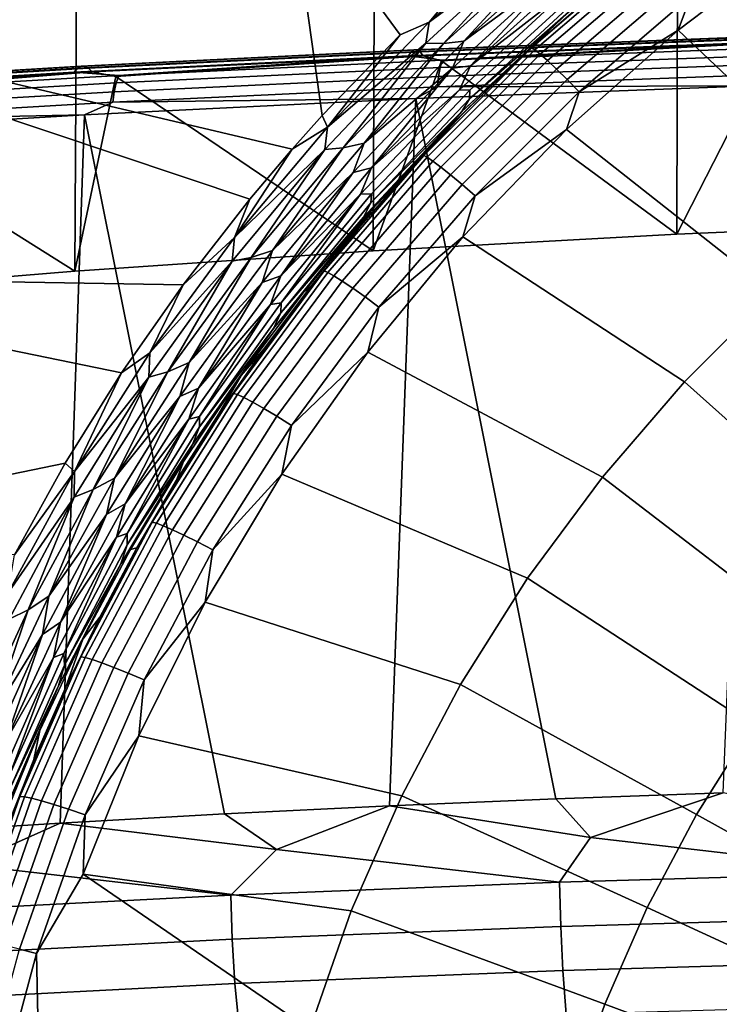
# Model space of a CAD drawing. Header units: metres. Extents: x -109 to 109, y -100 to 58.
# Tile 208 of 642: x -3.81 to -2.41, y -88.22 to -86.24. Entities that reach past the tile are written whole.
import ezdxf

# ---------------------------------------------------------------- set-up
doc = ezdxf.new("R2010")
doc.units = ezdxf.units.M
doc.layers.add('solid_21_062_100_XXX', color=7, linetype='CONTINUOUS')

msp = doc.modelspace()

# ---------------------------------------------------------------- linework, layer by layer
at = {"layer": 'solid_21_062_100_XXX'}
for points in [[(-2.495342, -86.674393, 20.202171), (-1.878824, -86.648201, 20.330301), (-1.876362, -85.820343, 20.330307), (-2.493066, -85.847382, 20.202284)], [(-3.104415, -86.707947, 20.037838), (-2.495342, -86.674393, 20.202171), (-2.493066, -85.847382, 20.202284), (-3.101145, -85.88195, 20.038395)], [(-3.703053, -86.748695, 19.837978), (-3.104415, -86.707947, 20.037838), (-3.101145, -85.88195, 20.038395), (-3.698817, -85.923927, 19.839102)], [(-4.289017, -86.796455, 19.603304), (-3.703053, -86.748695, 19.837978), (-3.698817, -85.923927, 19.839102), (-4.28472, -85.97319, 19.604744)], [(-4.56689, -86.196419, -20.749891), (-3.271576, -85.972939, -20.864744), (-3.206665, -86.436226, -21.050915), (-3.266983, -86.503647, -21.071463)], [(-3.050545, -86.27433, -21.004623), (-3.206665, -86.436226, -21.050915), (-3.271576, -85.972939, -20.864744)], [(-2.99226, -86.248634, -20.999479), (-3.050545, -86.27433, -21.004623), (-3.271576, -85.972939, -20.864744), (-2.883656, -86.118713, -20.964121)], [(-2.772811, -86.050621, -20.949448), (-2.99226, -86.248634, -20.999479), (-2.883656, -86.118713, -20.964121)], [(-2.780458, -86.090515, -20.957033), (-2.99226, -86.248634, -20.999479), (-2.772811, -86.050621, -20.949448)], [(-2.780458, -86.090515, -20.957033), (-2.999189, -86.290947, -21.008635), (-2.99226, -86.248634, -20.999479)], [(-2.963519, -86.291824, -21.002071), (-2.999189, -86.290947, -21.008635), (-2.780458, -86.090515, -20.957033)], [(-2.746511, -86.095192, -20.951738), (-2.963519, -86.291824, -21.002071), (-2.780458, -86.090515, -20.957033)], [(-2.492488, -86.26503, -21.113998), (-2.253817, -86.083534, -21.101402), (-1.905292, -86.47773, -21.339211), (-2.108801, -86.627571, -21.349609)], [(-2.46666, -86.195816, -21.089245), (-2.253817, -86.083534, -21.101402), (-2.492488, -86.26503, -21.113998)], [(-2.922756, -86.287102, -20.989738), (-2.963519, -86.291824, -21.002071), (-2.746511, -86.095192, -20.951738)], [(-2.707548, -86.094971, -20.941032), (-2.922756, -86.287102, -20.989738), (-2.746511, -86.095192, -20.951738)], [(-2.729937, -86.1446, -20.938353), (-2.922756, -86.287102, -20.989738), (-2.707548, -86.094971, -20.941032)], [(-2.786536, -86.300232, -20.883516), (-2.80382, -86.31498, -20.84078), (-2.621331, -86.156197, -20.801218), (-2.570784, -86.112976, -20.826759)], [(-2.554317, -86.100876, -20.869678), (-2.786536, -86.300232, -20.883516), (-2.570784, -86.112976, -20.826759)], [(-2.548379, -86.105339, -20.912859), (-2.780058, -86.304237, -20.926662), (-2.786536, -86.300232, -20.883516), (-2.554317, -86.100876, -20.869678)], [(-2.780058, -86.304237, -20.926662), (-2.548379, -86.105339, -20.912859), (-2.53862, -86.114716, -20.954531), (-2.769412, -86.312851, -20.968283)], [(-2.769412, -86.312851, -20.968283), (-2.53862, -86.114716, -20.954531), (-2.525249, -86.128799, -20.993809), (-2.754826, -86.32589, -21.007486)], [(-2.754826, -86.32589, -21.007486), (-2.525249, -86.128799, -20.993809), (-2.508551, -86.147285, -21.02985), (-2.736609, -86.343071, -21.04344)], [(-2.729937, -86.1446, -20.938353), (-2.945109, -86.341393, -20.989525), (-2.922756, -86.287102, -20.989738)], [(-2.909039, -86.336136, -20.969517), (-2.945109, -86.341393, -20.989525), (-2.729937, -86.1446, -20.938353)], [(-2.695288, -86.143311, -20.919876), (-2.909039, -86.336136, -20.969517), (-2.729937, -86.1446, -20.938353)], [(-2.717589, -86.186874, -20.909336), (-2.909039, -86.336136, -20.969517), (-2.695288, -86.143311, -20.919876)], [(-2.736609, -86.343071, -21.04344), (-2.508551, -86.147285, -21.02985), (-2.488881, -86.169785, -21.06189), (-2.715151, -86.364037, -21.075373)], [(-2.712681, -86.228859, -20.844736), (-2.621331, -86.156197, -20.801218), (-2.80382, -86.31498, -20.84078)], [(-2.715151, -86.364037, -21.075373), (-2.488881, -86.169785, -21.06189), (-2.46666, -86.195816, -21.089245), (-2.69091, -86.388336, -21.102606)], [(-2.717589, -86.186874, -20.909336), (-2.931546, -86.384247, -20.961287), (-2.909039, -86.336136, -20.969517)], [(-2.697222, -86.189796, -20.886499), (-2.91045, -86.385101, -20.93762), (-2.931546, -86.384247, -20.961287), (-2.717589, -86.186874, -20.909336)], [(-2.911497, -86.402557, -20.916956), (-2.91045, -86.385101, -20.93762), (-2.697222, -86.189796, -20.886499), (-2.698294, -86.206223, -20.865309)], [(-4.56689, -86.196419, -20.749891), (-3.266983, -86.503647, -21.071463), (-3.351871, -86.603729, -21.103352)], [(-3.486122, -86.776115, -21.162216), (-4.558657, -86.758179, -20.985874), (-4.56689, -86.196419, -20.749891), (-3.351871, -86.603729, -21.103352)], [(-2.698294, -86.206223, -20.865309), (-2.712681, -86.228859, -20.844736), (-2.911497, -86.402557, -20.916956)], [(-2.69091, -86.388336, -21.102606), (-2.46666, -86.195816, -21.089245), (-2.492488, -86.26503, -21.113998)], [(-2.926349, -86.428116, -20.897703), (-2.712681, -86.228859, -20.844736), (-2.80382, -86.31498, -20.84078)], [(-2.911497, -86.402557, -20.916956), (-2.712681, -86.228859, -20.844736), (-2.926349, -86.428116, -20.897703)], [(-2.99226, -86.248634, -20.999479), (-3.196053, -86.459373, -21.05966), (-3.050545, -86.27433, -21.004623)], [(-2.999189, -86.290947, -21.008635), (-3.196053, -86.459373, -21.05966), (-2.99226, -86.248634, -20.999479)], [(-2.716532, -86.464218, -21.127823), (-2.492488, -86.26503, -21.113998), (-2.108801, -86.627571, -21.349609), (-2.300517, -86.79216, -21.361032)], [(-2.69091, -86.388336, -21.102606), (-2.492488, -86.26503, -21.113998), (-2.716532, -86.464218, -21.127823)], [(-3.196053, -86.459373, -21.05966), (-3.206665, -86.436226, -21.050915), (-3.050545, -86.27433, -21.004623)], [(-2.999189, -86.290947, -21.008635), (-3.201884, -86.504097, -21.070723), (-3.196053, -86.459373, -21.05966)], [(-3.164927, -86.50106, -21.062641), (-3.201884, -86.504097, -21.070723), (-2.999189, -86.290947, -21.008635)], [(-2.963519, -86.291824, -21.002071), (-3.164927, -86.50106, -21.062641), (-2.999189, -86.290947, -21.008635)], [(-3.1229, -86.491699, -21.048361), (-3.164927, -86.50106, -21.062641), (-2.963519, -86.291824, -21.002071)], [(-2.922756, -86.287102, -20.989738), (-3.1229, -86.491699, -21.048361), (-2.963519, -86.291824, -21.002071)], [(-2.945109, -86.341393, -20.989525), (-3.1229, -86.491699, -21.048361), (-2.922756, -86.287102, -20.989738)], [(-2.34869, -86.28241, 20.935837), (-3.028302, -86.308228, 20.784254), (-3.03371, -86.31617, 20.806952), (-2.352867, -86.290306, 20.958809)], [(-2.352867, -86.290306, 20.958809), (-3.03371, -86.31617, 20.806952), (-2.965947, -86.324707, 20.846287)], [(-2.344204, -86.278442, 20.91193), (-3.022492, -86.304214, 20.760643), (-3.028302, -86.308228, 20.784254), (-2.34869, -86.28241, 20.935837)], [(-2.33953, -86.278511, 20.887732), (-3.016437, -86.30423, 20.736752), (-3.022492, -86.304214, 20.760643), (-2.344204, -86.278442, 20.91193)], [(-2.334795, -86.282616, 20.863895), (-3.010299, -86.308281, 20.713228), (-3.016437, -86.30423, 20.736752), (-2.33953, -86.278511, 20.887732)], [(-2.330126, -86.290642, 20.841064), (-3.004246, -86.316254, 20.690708), (-3.010299, -86.308281, 20.713228), (-2.334795, -86.282616, 20.863895)], [(-2.330126, -86.290642, 20.841064), (-2.967605, -86.326447, 20.677803), (-3.004246, -86.316254, 20.690708)], [(-2.330126, -86.290642, 20.841064), (-2.304647, -86.301537, 20.824123), (-2.495342, -86.674393, 20.202171), (-2.967605, -86.326447, 20.677803)], [(-2.352867, -86.290306, 20.958809), (-2.965947, -86.324707, 20.846287), (-2.307585, -86.300331, 20.989584)], [(-3.028302, -86.308228, 20.784254), (-3.697811, -86.341011, 20.593931), (-3.704429, -86.349007, 20.616283), (-3.03371, -86.31617, 20.806952)], [(-3.022492, -86.304214, 20.760643), (-3.690697, -86.336929, 20.570688), (-3.697811, -86.341011, 20.593931), (-3.028302, -86.308228, 20.784254)], [(-3.016437, -86.30423, 20.736752), (-3.683282, -86.336876, 20.547186), (-3.690697, -86.336929, 20.570688), (-3.022492, -86.304214, 20.760643)], [(-3.010299, -86.308281, 20.713228), (-3.675764, -86.340858, 20.524054), (-3.683282, -86.336876, 20.547186), (-3.016437, -86.30423, 20.736752)], [(-3.004246, -86.316254, 20.690708), (-3.668346, -86.348763, 20.501921), (-3.675764, -86.340858, 20.524054), (-3.010299, -86.308281, 20.713228)], [(-2.916921, -86.424889, -20.848408), (-2.80382, -86.31498, -20.84078), (-2.786536, -86.300232, -20.883516), (-3.003172, -86.51635, -20.898516)], [(-2.780058, -86.304237, -20.926662), (-2.99619, -86.519852, -20.941628), (-3.003172, -86.51635, -20.898516), (-2.786536, -86.300232, -20.883516)], [(-2.99619, -86.519852, -20.941628), (-2.780058, -86.304237, -20.926662), (-2.769412, -86.312851, -20.968283), (-2.984717, -86.527641, -20.983191)], [(-2.307585, -86.300331, 20.989584), (-2.965947, -86.324707, 20.846287), (-2.970026, -86.339745, 20.865381), (-2.310749, -86.315338, 21.008879)], [(-2.304647, -86.301537, 20.824123), (-1.878824, -86.648201, 20.330301), (-2.495342, -86.674393, 20.202171)], [(-3.03371, -86.31617, 20.806952), (-3.704429, -86.349007, 20.616283), (-3.61511, -86.355591, 20.66678)], [(-3.004246, -86.316254, 20.690708), (-3.621309, -86.358063, 20.494143), (-3.668346, -86.348763, 20.501921)], [(-3.004246, -86.316254, 20.690708), (-2.967605, -86.326447, 20.677803), (-3.104415, -86.707947, 20.037838), (-3.621309, -86.358063, 20.494143)], [(-2.965947, -86.324707, 20.846287), (-3.61511, -86.355591, 20.66678), (-3.620089, -86.370674, 20.685625), (-2.970026, -86.339745, 20.865381)], [(-3.03371, -86.31617, 20.806952), (-3.61511, -86.355591, 20.66678), (-2.965947, -86.324707, 20.846287)], [(-2.967605, -86.326447, 20.677803), (-2.495342, -86.674393, 20.202171), (-3.104415, -86.707947, 20.037838)], [(-2.984717, -86.527641, -20.983191), (-2.769412, -86.312851, -20.968283), (-2.754826, -86.32589, -21.007486), (-2.968996, -86.539543, -21.022316)], [(-2.310749, -86.315338, 21.008879), (-2.970026, -86.339745, 20.865381), (-2.973331, -86.35778, 20.881855), (-2.313316, -86.333336, 21.025513)], [(-2.968996, -86.539543, -21.022316), (-2.754826, -86.32589, -21.007486), (-2.736609, -86.343071, -21.04344), (-2.949363, -86.555313, -21.05817)], [(-2.960409, -86.467316, -20.882727), (-2.926349, -86.428116, -20.897703), (-2.80382, -86.31498, -20.84078)], [(-2.916921, -86.424889, -20.848408), (-2.960409, -86.467316, -20.882727), (-2.80382, -86.31498, -20.84078)], [(-3.697811, -86.341011, 20.593931), (-4.354949, -86.380608, 20.36554), (-4.362756, -86.38868, 20.38748), (-3.704429, -86.349007, 20.616283)], [(-3.704429, -86.349007, 20.616283), (-4.362756, -86.38868, 20.38748), (-4.253029, -86.392853, 20.451658)], [(-3.690697, -86.336929, 20.570688), (-4.346558, -86.37645, 20.342743), (-4.354949, -86.380608, 20.36554), (-3.697811, -86.341011, 20.593931)], [(-3.683282, -86.336876, 20.547186), (-4.337809, -86.37632, 20.319702), (-4.346558, -86.37645, 20.342743), (-3.690697, -86.336929, 20.570688)], [(-3.675764, -86.340858, 20.524054), (-4.328937, -86.380226, 20.297041), (-4.337809, -86.37632, 20.319702), (-3.683282, -86.336876, 20.547186)], [(-3.668346, -86.348763, 20.501921), (-4.320183, -86.388046, 20.275372), (-4.328937, -86.380226, 20.297041), (-3.675764, -86.340858, 20.524054)], [(-3.668346, -86.348763, 20.501921), (-4.26371, -86.396278, 20.273678), (-4.320183, -86.388046, 20.275372)], [(-3.668346, -86.348763, 20.501921), (-3.621309, -86.358063, 20.494143), (-3.703053, -86.748695, 19.837978), (-4.26371, -86.396278, 20.273678)], [(-3.704429, -86.349007, 20.616283), (-4.253029, -86.392853, 20.451658), (-3.61511, -86.355591, 20.66678)], [(-2.970026, -86.339745, 20.865381), (-3.620089, -86.370674, 20.685625), (-3.624122, -86.388733, 20.701899), (-2.973331, -86.35778, 20.881855)], [(-2.945109, -86.341393, -20.989525), (-3.144585, -86.550766, -21.051146), (-3.1229, -86.491699, -21.048361)], [(-3.107594, -86.541466, -21.029306), (-3.144585, -86.550766, -21.051146), (-2.945109, -86.341393, -20.989525)], [(-2.909039, -86.336136, -20.969517), (-3.107594, -86.541466, -21.029306), (-2.945109, -86.341393, -20.989525)], [(-2.931546, -86.384247, -20.961287), (-3.107594, -86.541466, -21.029306), (-2.909039, -86.336136, -20.969517)], [(-2.313316, -86.333336, 21.025513), (-2.973331, -86.35778, 20.881855), (-2.975774, -86.378311, 20.895266), (-2.315216, -86.353851, 21.039042)], [(-2.949363, -86.555313, -21.05817), (-2.736609, -86.343071, -21.04344), (-2.715151, -86.364037, -21.075373), (-2.926237, -86.574615, -21.089987)], [(-3.620089, -86.370674, 20.685625), (-4.258893, -86.40799, 20.470205), (-4.263641, -86.426094, 20.486238), (-3.624122, -86.388733, 20.701899)], [(-3.61511, -86.355591, 20.66678), (-4.253029, -86.392853, 20.451658), (-4.258893, -86.40799, 20.470205), (-3.620089, -86.370674, 20.685625)], [(-3.621309, -86.358063, 20.494143), (-3.104415, -86.707947, 20.037838), (-3.703053, -86.748695, 19.837978)], [(-2.973331, -86.35778, 20.881855), (-3.624122, -86.388733, 20.701899), (-3.6271, -86.409294, 20.715162), (-2.975774, -86.378311, 20.895266)], [(-2.315216, -86.353851, 21.039042), (-2.975774, -86.378311, 20.895266), (-2.344412, -86.37648, 21.043509)], [(-2.926237, -86.574615, -21.089987), (-2.715151, -86.364037, -21.075373), (-2.69091, -86.388336, -21.102606), (-2.900111, -86.597038, -21.11709)], [(-3.624122, -86.388733, 20.701899), (-4.263641, -86.426094, 20.486238), (-4.267145, -86.446686, 20.499323), (-3.6271, -86.409294, 20.715162)], [(-2.975774, -86.378311, 20.895266), (-3.6271, -86.409294, 20.715162), (-3.019051, -86.402016, 20.894659)], [(-2.931546, -86.384247, -20.961287), (-3.129714, -86.594269, -21.023888), (-3.107594, -86.541466, -21.029306)], [(-2.91045, -86.385101, -20.93762), (-3.108173, -86.593071, -20.999243), (-3.129714, -86.594269, -21.023888), (-2.931546, -86.384247, -20.961287)], [(-3.109087, -86.611679, -20.979239), (-3.108173, -86.593071, -20.999243), (-2.91045, -86.385101, -20.93762), (-2.911497, -86.402557, -20.916956)], [(-2.344412, -86.37648, 21.043509), (-3.019051, -86.402016, 20.894659), (-2.737646, -87.807892, 21.481943), (-2.40178, -87.795761, 21.551918)], [(-2.975774, -86.378311, 20.895266), (-3.019051, -86.402016, 20.894659), (-2.344412, -86.37648, 21.043509)], [(-2.900111, -86.597038, -21.11709), (-2.69091, -86.388336, -21.102606), (-2.716532, -86.464218, -21.127823)], [(-4.26371, -86.396278, 20.273678), (-3.703053, -86.748695, 19.837978), (-4.289017, -86.796455, 19.603304)], [(-3.6271, -86.409294, 20.715162), (-4.267145, -86.446686, 20.499323), (-3.684268, -86.434448, 20.707838)], [(-3.019051, -86.402016, 20.894659), (-3.684268, -86.434448, 20.707838), (-3.403301, -87.83812, 21.313978), (-3.071565, -87.821983, 21.402607)], [(-3.6271, -86.409294, 20.715162), (-3.684268, -86.434448, 20.707838), (-3.019051, -86.402016, 20.894659)], [(-2.911497, -86.402557, -20.916956), (-2.926349, -86.428116, -20.897703), (-3.109087, -86.611679, -20.979239)], [(-3.019051, -86.402016, 20.894659), (-3.071565, -87.821983, 21.402607), (-2.737646, -87.807892, 21.481943)], [(-3.106925, -86.625671, -20.930559), (-3.12406, -86.640312, -20.961603), (-2.926349, -86.428116, -20.897703)], [(-3.109087, -86.611679, -20.979239), (-2.926349, -86.428116, -20.897703), (-3.12406, -86.640312, -20.961603)], [(-2.960409, -86.467316, -20.882727), (-3.106925, -86.625671, -20.930559), (-2.926349, -86.428116, -20.897703)], [(-3.02573, -86.539101, -20.856335), (-2.960409, -86.467316, -20.882727), (-2.916921, -86.424889, -20.848408)], [(-3.02573, -86.539101, -20.856335), (-2.916921, -86.424889, -20.848408), (-3.003172, -86.51635, -20.898516)], [(-3.684268, -86.434448, 20.707838), (-4.272056, -86.469376, 20.508095), (-4.059197, -87.876595, 21.109104), (-3.732592, -87.856293, 21.216116)], [(-4.267145, -86.446686, 20.499323), (-4.272056, -86.469376, 20.508095), (-3.684268, -86.434448, 20.707838)], [(-3.684268, -86.434448, 20.707838), (-3.732592, -87.856293, 21.216116), (-3.403301, -87.83812, 21.313978)], [(-3.196053, -86.459373, -21.05966), (-3.266983, -86.503647, -21.071463), (-3.206665, -86.436226, -21.050915)], [(-3.196053, -86.459373, -21.05966), (-3.383097, -86.681229, -21.130959), (-3.266983, -86.503647, -21.071463)], [(-3.201884, -86.504097, -21.070723), (-3.383097, -86.681229, -21.130959), (-3.196053, -86.459373, -21.05966)], [(-3.02573, -86.539101, -20.856335), (-3.106925, -86.625671, -20.930559), (-2.960409, -86.467316, -20.882727)], [(-2.924634, -86.679924, -21.142794), (-2.716532, -86.464218, -21.127823), (-2.300517, -86.79216, -21.361032), (-2.479368, -86.970581, -21.373417)], [(-2.900111, -86.597038, -21.11709), (-2.716532, -86.464218, -21.127823), (-2.924634, -86.679924, -21.142794)], [(-3.201884, -86.504097, -21.070723), (-3.387445, -86.728302, -21.144274), (-3.383097, -86.681229, -21.130959)], [(-3.349651, -86.721275, -21.13442), (-3.387445, -86.728302, -21.144274), (-3.201884, -86.504097, -21.070723)], [(-3.383097, -86.681229, -21.130959), (-3.351871, -86.603729, -21.103352), (-3.266983, -86.503647, -21.071463)], [(-3.164927, -86.50106, -21.062641), (-3.349651, -86.721275, -21.13442), (-3.201884, -86.504097, -21.070723)], [(-3.306912, -86.707222, -21.117859), (-3.349651, -86.721275, -21.13442), (-3.164927, -86.50106, -21.062641)], [(-3.1229, -86.491699, -21.048361), (-3.306912, -86.707222, -21.117859), (-3.164927, -86.50106, -21.062641)], [(-3.144585, -86.550766, -21.051146), (-3.306912, -86.707222, -21.117859), (-3.1229, -86.491699, -21.048361)], [(-3.130049, -86.65741, -20.864546), (-3.02573, -86.539101, -20.856335), (-3.003172, -86.51635, -20.898516), (-3.203012, -86.748009, -20.914593)], [(-2.99619, -86.519852, -20.941628), (-3.195566, -86.750977, -20.957668), (-3.203012, -86.748009, -20.914593), (-3.003172, -86.51635, -20.898516)], [(-3.195566, -86.750977, -20.957668), (-2.99619, -86.519852, -20.941628), (-2.984717, -86.527641, -20.983191), (-3.183329, -86.757874, -20.99917)], [(-3.183329, -86.757874, -20.99917), (-2.984717, -86.527641, -20.983191), (-2.968996, -86.539543, -21.022316), (-3.166562, -86.76857, -21.03821)], [(-3.107594, -86.541466, -21.029306), (-3.289859, -86.757736, -21.100227), (-3.144585, -86.550766, -21.051146)], [(-3.129714, -86.594269, -21.023888), (-3.289859, -86.757736, -21.100227), (-3.107594, -86.541466, -21.029306)], [(-3.166562, -86.76857, -21.03821), (-2.968996, -86.539543, -21.022316), (-2.949363, -86.555313, -21.05817), (-3.145623, -86.782829, -21.073959)], [(-3.130049, -86.65741, -20.864546), (-3.106925, -86.625671, -20.930559), (-3.02573, -86.539101, -20.856335)], [(-3.144585, -86.550766, -21.051146), (-3.327268, -86.77108, -21.124199), (-3.306912, -86.707222, -21.117859)], [(-3.289859, -86.757736, -21.100227), (-3.327268, -86.77108, -21.124199), (-3.144585, -86.550766, -21.051146)], [(-3.145623, -86.782829, -21.073959), (-2.949363, -86.555313, -21.05817), (-2.926237, -86.574615, -21.089987), (-3.120958, -86.800346, -21.105654)], [(-3.120958, -86.800346, -21.105654), (-2.926237, -86.574615, -21.089987), (-2.900111, -86.597038, -21.11709), (-3.093094, -86.820747, -21.132616)], [(-3.383097, -86.681229, -21.130959), (-3.486122, -86.776115, -21.162216), (-3.351871, -86.603729, -21.103352)], [(-3.129714, -86.594269, -21.023888), (-3.310965, -86.815285, -21.098145), (-3.289859, -86.757736, -21.100227)], [(-3.289252, -86.812096, -21.072374), (-3.310965, -86.815285, -21.098145), (-3.129714, -86.594269, -21.023888)], [(-3.2899, -86.831932, -21.053175), (-3.289252, -86.812096, -21.072374), (-3.108173, -86.593071, -20.999243), (-3.109087, -86.611679, -20.979239)], [(-3.108173, -86.593071, -20.999243), (-3.289252, -86.812096, -21.072374), (-3.129714, -86.594269, -21.023888)], [(-3.093094, -86.820747, -21.132616), (-2.900111, -86.597038, -21.11709), (-2.924634, -86.679924, -21.142794)], [(-3.109087, -86.611679, -20.979239), (-3.12406, -86.640312, -20.961603), (-3.2899, -86.831932, -21.053175)], [(-3.106925, -86.625671, -20.930559), (-3.243254, -86.78933, -20.984623), (-3.12406, -86.640312, -20.961603)], [(-3.130049, -86.65741, -20.864546), (-3.229722, -86.779633, -20.873028), (-3.243254, -86.78933, -20.984623), (-3.106925, -86.625671, -20.930559)], [(-3.243254, -86.78933, -20.984623), (-3.304619, -86.863762, -21.03747), (-3.12406, -86.640312, -20.961603)], [(-3.2899, -86.831932, -21.053175), (-3.12406, -86.640312, -20.961603), (-3.304619, -86.863762, -21.03747)], [(-3.229722, -86.779633, -20.873028), (-3.130049, -86.65741, -20.864546), (-3.203012, -86.748009, -20.914593)], [(-3.383097, -86.681229, -21.130959), (-3.552642, -86.912346, -21.214035), (-3.486122, -86.776115, -21.162216)], [(-3.387445, -86.728302, -21.144274), (-3.552642, -86.912346, -21.214035), (-3.383097, -86.681229, -21.130959)], [(-3.115574, -86.910896, -21.158823), (-2.924634, -86.679924, -21.142794), (-2.479368, -86.970581, -21.373417), (-2.644353, -87.161835, -21.38669)], [(-3.093094, -86.820747, -21.132616), (-2.924634, -86.679924, -21.142794), (-3.115574, -86.910896, -21.158823)], [(-3.306912, -86.707222, -21.117859), (-3.474025, -86.9319, -21.198921), (-3.349651, -86.721275, -21.13442)], [(-3.327268, -86.77108, -21.124199), (-3.474025, -86.9319, -21.198921), (-3.306912, -86.707222, -21.117859)], [(-3.349651, -86.721275, -21.13442), (-3.516957, -86.9506, -21.218065), (-3.387445, -86.728302, -21.144274)], [(-3.474025, -86.9319, -21.198921), (-3.516957, -86.9506, -21.218065), (-3.349651, -86.721275, -21.13442)], [(-3.387445, -86.728302, -21.144274), (-3.55516, -86.961601, -21.229923), (-3.552642, -86.912346, -21.214035)], [(-3.516957, -86.9506, -21.218065), (-3.55516, -86.961601, -21.229923), (-3.387445, -86.728302, -21.144274)], [(-3.609614, -86.952866, -21.227806), (-3.722483, -87.133644, -21.300491), (-4.550952, -87.30452, -21.254248), (-4.558657, -86.758179, -20.985874)], [(-3.486122, -86.776115, -21.162216), (-3.609614, -86.952866, -21.227806), (-4.558657, -86.758179, -20.985874)], [(-3.289859, -86.757736, -21.100227), (-3.455066, -86.983116, -21.182953), (-3.327268, -86.77108, -21.124199)], [(-3.310965, -86.815285, -21.098145), (-3.455066, -86.983116, -21.182953), (-3.289859, -86.757736, -21.100227)], [(-3.229722, -86.779633, -20.873028), (-3.203012, -86.748009, -20.914593), (-3.384941, -86.993927, -20.93166)], [(-3.195566, -86.750977, -20.957668), (-3.377072, -86.996315, -20.974695), (-3.384941, -86.993927, -20.93166), (-3.203012, -86.748009, -20.914593)], [(-3.377072, -86.996315, -20.974695), (-3.195566, -86.750977, -20.957668), (-3.183329, -86.757874, -20.99917), (-3.364139, -87.002274, -21.016132)], [(-3.364139, -87.002274, -21.016132), (-3.183329, -86.757874, -20.99917), (-3.166562, -86.76857, -21.03821), (-3.34642, -87.011681, -21.055084)], [(-3.552642, -86.912346, -21.214035), (-3.609614, -86.952866, -21.227806), (-3.486122, -86.776115, -21.162216)], [(-3.327268, -86.77108, -21.124199), (-3.49243, -87.00042, -21.20933), (-3.474025, -86.9319, -21.198921)], [(-3.455066, -86.983116, -21.182953), (-3.49243, -87.00042, -21.20933), (-3.327268, -86.77108, -21.124199)], [(-3.324603, -86.905602, -20.881771), (-3.229722, -86.779633, -20.873028), (-3.384941, -86.993927, -20.93166)], [(-3.229722, -86.779633, -20.873028), (-3.324603, -86.905602, -20.881771), (-3.369397, -86.957733, -21.045197), (-3.243254, -86.78933, -20.984623)], [(-3.34642, -87.011681, -21.055084), (-3.166562, -86.76857, -21.03821), (-3.145623, -86.782829, -21.073959), (-3.324291, -87.02433, -21.090721)], [(-3.324291, -87.02433, -21.090721), (-3.145623, -86.782829, -21.073959), (-3.120958, -86.800346, -21.105654), (-3.298226, -87.039955, -21.122284)], [(-3.243254, -86.78933, -20.984623), (-3.369397, -86.957733, -21.045197), (-3.304619, -86.863762, -21.03747)], [(-3.298226, -87.039955, -21.122284), (-3.120958, -86.800346, -21.105654), (-3.093094, -86.820747, -21.132616), (-3.268779, -87.05822, -21.149097)], [(-1.92846, -87.179787, -21.567364), (-2.078385, -87.329346, -21.577744), (-2.479368, -86.970581, -21.373417), (-2.300517, -86.79216, -21.361032)], [(-3.310965, -86.815285, -21.098145), (-3.474553, -87.045334, -21.184696), (-3.455066, -86.983116, -21.182953)], [(-3.452907, -87.040253, -21.157669), (-3.474553, -87.045334, -21.184696), (-3.310965, -86.815285, -21.098145)], [(-3.453138, -87.061371, -21.139416), (-3.452907, -87.040253, -21.157669), (-3.289252, -86.812096, -21.072374), (-3.2899, -86.831932, -21.053175)], [(-3.289252, -86.812096, -21.072374), (-3.452907, -87.040253, -21.157669), (-3.310965, -86.815285, -21.098145)], [(-3.268779, -87.05822, -21.149097), (-3.093094, -86.820747, -21.132616), (-3.115574, -86.910896, -21.158823)], [(-3.2899, -86.831932, -21.053175), (-3.304619, -86.863762, -21.03747), (-3.453138, -87.061371, -21.139416)], [(-3.369397, -86.957733, -21.045197), (-3.467215, -87.096405, -21.125931), (-3.304619, -86.863762, -21.03747)], [(-3.453138, -87.061371, -21.139416), (-3.304619, -86.863762, -21.03747), (-3.467215, -87.096405, -21.125931)], [(-3.552642, -86.912346, -21.214035), (-3.704138, -87.150696, -21.309347), (-3.609614, -86.952866, -21.227806)], [(-3.55516, -86.961601, -21.229923), (-3.704138, -87.150696, -21.309347), (-3.552642, -86.912346, -21.214035)], [(-3.41455, -87.035118, -20.89076), (-3.369397, -86.957733, -21.045197), (-3.324603, -86.905602, -20.881771)], [(-3.41455, -87.035118, -20.89076), (-3.324603, -86.905602, -20.881771), (-3.384941, -86.993927, -20.93166)], [(-3.28823, -87.155769, -21.175819), (-3.115574, -86.910896, -21.158823), (-2.644353, -87.161835, -21.38669), (-2.79455, -87.364853, -21.40078)], [(-3.268779, -87.05822, -21.149097), (-3.115574, -86.910896, -21.158823), (-3.28823, -87.155769, -21.175819)], [(-3.474025, -86.9319, -21.198921), (-3.623704, -87.163795, -21.292002), (-3.516957, -86.9506, -21.218065)], [(-3.49243, -87.00042, -21.20933), (-3.623704, -87.163795, -21.292002), (-3.474025, -86.9319, -21.198921)], [(-3.704138, -87.150696, -21.309347), (-3.722483, -87.133644, -21.300491), (-3.609614, -86.952866, -21.227806)], [(-3.55516, -86.961601, -21.229923), (-3.704463, -87.201927, -21.328138), (-3.704138, -87.150696, -21.309347)], [(-3.666297, -87.187019, -21.314037), (-3.704463, -87.201927, -21.328138), (-3.55516, -86.961601, -21.229923)], [(-3.516957, -86.9506, -21.218065), (-3.666297, -87.187019, -21.314037), (-3.55516, -86.961601, -21.229923)], [(-3.623704, -87.163795, -21.292002), (-3.666297, -87.187019, -21.314037), (-3.516957, -86.9506, -21.218065)], [(-3.49943, -87.167999, -20.899982), (-3.485429, -87.130424, -21.112577), (-3.369397, -86.957733, -21.045197), (-3.41455, -87.035118, -20.89076)], [(-3.369397, -86.957733, -21.045197), (-3.485429, -87.130424, -21.112577), (-3.467215, -87.096405, -21.125931)], [(-3.455066, -86.983116, -21.182953), (-3.602652, -87.215637, -21.277943), (-3.49243, -87.00042, -21.20933)], [(-3.474553, -87.045334, -21.184696), (-3.602652, -87.215637, -21.277943), (-3.455066, -86.983116, -21.182953)], [(-2.078385, -87.329346, -21.577744), (-2.216688, -87.489677, -21.588871), (-2.644353, -87.161835, -21.38669), (-2.479368, -86.970581, -21.373417)], [(-3.49243, -87.00042, -21.20933), (-3.6395, -87.23674, -21.307007), (-3.623704, -87.163795, -21.292002)], [(-3.602652, -87.215637, -21.277943), (-3.6395, -87.23674, -21.307007), (-3.49243, -87.00042, -21.20933)], [(-3.41455, -87.035118, -20.89076), (-3.384941, -86.993927, -20.93166), (-3.547939, -87.252708, -20.949621)], [(-3.377072, -86.996315, -20.974695), (-3.539691, -87.254501, -20.992615), (-3.547939, -87.252708, -20.949621), (-3.384941, -86.993927, -20.93166)], [(-3.539691, -87.254501, -20.992615), (-3.377072, -86.996315, -20.974695), (-3.364139, -87.002274, -21.016132), (-3.526136, -87.259476, -21.033981)], [(-3.526136, -87.259476, -21.033981), (-3.364139, -87.002274, -21.016132), (-3.34642, -87.011681, -21.055084), (-3.507563, -87.267525, -21.07284)], [(-3.507563, -87.267525, -21.07284), (-3.34642, -87.011681, -21.055084), (-3.324291, -87.02433, -21.090721), (-3.484369, -87.278488, -21.10836)], [(-3.452907, -87.040253, -21.157669), (-3.598522, -87.275482, -21.255598), (-3.474553, -87.045334, -21.184696)], [(-3.598159, -87.297897, -21.238428), (-3.598522, -87.275482, -21.255598), (-3.452907, -87.040253, -21.157669), (-3.453138, -87.061371, -21.139416)], [(-3.49943, -87.167999, -20.899982), (-3.41455, -87.035118, -20.89076), (-3.547939, -87.252708, -20.949621)], [(-3.484369, -87.278488, -21.10836), (-3.324291, -87.02433, -21.090721), (-3.298226, -87.039955, -21.122284), (-3.457048, -87.292114, -21.139784)], [(-3.457048, -87.292114, -21.139784), (-3.298226, -87.039955, -21.122284), (-3.268779, -87.05822, -21.149097), (-3.426183, -87.308128, -21.166443)], [(-3.474553, -87.045334, -21.184696), (-3.619872, -87.282333, -21.284012), (-3.602652, -87.215637, -21.277943)], [(-3.598522, -87.275482, -21.255598), (-3.619872, -87.282333, -21.284012), (-3.474553, -87.045334, -21.184696)], [(-3.453138, -87.061371, -21.139416), (-3.467215, -87.096405, -21.125931), (-3.598159, -87.297897, -21.238428)], [(-3.426183, -87.308128, -21.166443), (-3.268779, -87.05822, -21.149097), (-3.28823, -87.155769, -21.175819)], [(-3.591442, -87.307037, -21.187149), (-3.611168, -87.336082, -21.22747), (-3.467215, -87.096405, -21.125931)], [(-3.598159, -87.297897, -21.238428), (-3.467215, -87.096405, -21.125931), (-3.611168, -87.336082, -21.22747)], [(-3.485429, -87.130424, -21.112577), (-3.591442, -87.307037, -21.187149), (-3.467215, -87.096405, -21.125931)], [(-3.722483, -87.133644, -21.300491), (-3.824792, -87.318161, -21.380669), (-4.550952, -87.30452, -21.254248)], [(-3.704138, -87.150696, -21.309347), (-3.824792, -87.318161, -21.380669), (-3.722483, -87.133644, -21.300491)], [(-3.49943, -87.167999, -20.899982), (-3.579116, -87.304039, -20.909424), (-3.591442, -87.307037, -21.187149), (-3.485429, -87.130424, -21.112577)], [(-3.704138, -87.150696, -21.309347), (-3.83707, -87.394287, -21.417273), (-3.824792, -87.318161, -21.380669)], [(-3.704463, -87.201927, -21.328138), (-3.83707, -87.394287, -21.417273), (-3.704138, -87.150696, -21.309347)], [(-3.44159, -87.413116, -21.19368), (-3.28823, -87.155769, -21.175819), (-2.79455, -87.364853, -21.40078), (-2.929118, -87.578506, -21.415607)], [(-3.426183, -87.308128, -21.166443), (-3.28823, -87.155769, -21.175819), (-3.44159, -87.413116, -21.19368)], [(-2.216688, -87.489677, -21.588871), (-2.342593, -87.659859, -21.600683), (-2.79455, -87.364853, -21.40078), (-2.644353, -87.161835, -21.38669)], [(-3.623704, -87.163795, -21.292002), (-3.75543, -87.40097, -21.397491), (-3.666297, -87.187019, -21.314037)], [(-3.6395, -87.23674, -21.307007), (-3.75543, -87.40097, -21.397491), (-3.623704, -87.163795, -21.292002)], [(-3.579116, -87.304039, -20.909424), (-3.49943, -87.167999, -20.899982), (-3.547939, -87.252708, -20.949621)], [(-3.666297, -87.187019, -21.314037), (-3.797168, -87.428558, -21.422707), (-3.704463, -87.201927, -21.328138)], [(-3.75543, -87.40097, -21.397491), (-3.797168, -87.428558, -21.422707), (-3.666297, -87.187019, -21.314037)], [(-3.704463, -87.201927, -21.328138), (-3.834875, -87.44725, -21.439264), (-3.83707, -87.394287, -21.417273)], [(-3.797168, -87.428558, -21.422707), (-3.834875, -87.44725, -21.439264), (-3.704463, -87.201927, -21.328138)], [(-3.602652, -87.215637, -21.277943), (-3.73209, -87.453316, -21.385582), (-3.6395, -87.23674, -21.307007)], [(-3.619872, -87.282333, -21.284012), (-3.73209, -87.453316, -21.385582), (-3.602652, -87.215637, -21.277943)], [(-3.6395, -87.23674, -21.307007), (-3.767986, -87.478035, -21.417585), (-3.75543, -87.40097, -21.397491)], [(-3.73209, -87.453316, -21.385582), (-3.767986, -87.478035, -21.417585), (-3.6395, -87.23674, -21.307007)], [(-3.579116, -87.304039, -20.909424), (-3.547939, -87.252708, -20.949621), (-3.691095, -87.522926, -20.968374)], [(-3.539691, -87.254501, -20.992615), (-3.682514, -87.524086, -21.011326), (-3.691095, -87.522926, -20.968374), (-3.547939, -87.252708, -20.949621)], [(-3.682514, -87.524086, -21.011326), (-3.539691, -87.254501, -20.992615), (-3.526136, -87.259476, -21.033981), (-3.668413, -87.52803, -21.05262)], [(-3.668413, -87.52803, -21.05262), (-3.526136, -87.259476, -21.033981), (-3.507563, -87.267525, -21.07284), (-3.649091, -87.534668, -21.091381)], [(-3.598522, -87.275482, -21.255598), (-3.725569, -87.515732, -21.366526), (-3.619872, -87.282333, -21.284012)], [(-3.724428, -87.539413, -21.350576), (-3.725569, -87.515732, -21.366526), (-3.598522, -87.275482, -21.255598), (-3.598159, -87.297897, -21.238428)], [(-3.649091, -87.534668, -21.091381), (-3.507563, -87.267525, -21.07284), (-3.484369, -87.278488, -21.10836), (-3.624961, -87.543861, -21.126778)], [(-3.624961, -87.543861, -21.126778), (-3.484369, -87.278488, -21.10836), (-3.457048, -87.292114, -21.139784), (-3.596537, -87.555405, -21.158058)], [(-3.619872, -87.282333, -21.284012), (-3.746427, -87.524208, -21.396437), (-3.73209, -87.453316, -21.385582)], [(-3.725569, -87.515732, -21.366526), (-3.746427, -87.524208, -21.396437), (-3.619872, -87.282333, -21.284012)], [(-3.598159, -87.297897, -21.238428), (-3.611168, -87.336082, -21.22747), (-3.724428, -87.539413, -21.350576)], [(-3.596537, -87.555405, -21.158058), (-3.457048, -87.292114, -21.139784), (-3.426183, -87.308128, -21.166443), (-3.564427, -87.569069, -21.184553)], [(-3.653491, -87.443039, -20.919071), (-3.579116, -87.304039, -20.909424), (-3.691095, -87.522926, -20.968374)], [(-3.579116, -87.304039, -20.909424), (-3.653491, -87.443039, -20.919071), (-3.687513, -87.487267, -21.269346), (-3.591442, -87.307037, -21.187149)], [(-3.591442, -87.307037, -21.187149), (-3.687513, -87.487267, -21.269346), (-3.611168, -87.336082, -21.22747)], [(-3.564427, -87.569069, -21.184553), (-3.426183, -87.308128, -21.166443), (-3.44159, -87.413116, -21.19368)], [(-3.687513, -87.487267, -21.269346), (-3.73596, -87.580627, -21.342413), (-3.611168, -87.336082, -21.22747)], [(-3.724428, -87.539413, -21.350576), (-3.611168, -87.336082, -21.22747), (-3.73596, -87.580627, -21.342413)], [(-2.342593, -87.659859, -21.600683), (-2.455399, -87.838959, -21.613113), (-2.929118, -87.578506, -21.415607), (-2.79455, -87.364853, -21.40078)], [(-3.75543, -87.40097, -21.397491), (-3.869107, -87.641548, -21.515413), (-3.797168, -87.428558, -21.422707)], [(-3.767986, -87.478035, -21.417585), (-3.869107, -87.641548, -21.515413), (-3.75543, -87.40097, -21.397491)], [(-3.574752, -87.681412, -21.212299), (-3.44159, -87.413116, -21.19368), (-2.929118, -87.578506, -21.415607), (-3.047306, -87.80159, -21.431091)], [(-3.564427, -87.569069, -21.184553), (-3.44159, -87.413116, -21.19368), (-3.574752, -87.681412, -21.212299)], [(-3.797168, -87.428558, -21.422707), (-3.909561, -87.673256, -21.544022), (-3.834875, -87.44725, -21.439264)], [(-3.869107, -87.641548, -21.515413), (-3.909561, -87.673256, -21.544022), (-3.797168, -87.428558, -21.422707)], [(-3.73209, -87.453316, -21.385582), (-3.843323, -87.694229, -21.505844), (-3.767986, -87.478035, -21.417585)], [(-3.746427, -87.524208, -21.396437), (-3.843323, -87.694229, -21.505844), (-3.73209, -87.453316, -21.385582)], [(-3.722445, -87.584801, -20.928909), (-3.687513, -87.487267, -21.269346), (-3.653491, -87.443039, -20.919071)], [(-3.722445, -87.584801, -20.928909), (-3.653491, -87.443039, -20.919071), (-3.691095, -87.522926, -20.968374)], [(-3.767986, -87.478035, -21.417585), (-3.877911, -87.722305, -21.540976), (-3.869107, -87.641548, -21.515413)], [(-3.843323, -87.694229, -21.505844), (-3.877911, -87.722305, -21.540976), (-3.767986, -87.478035, -21.417585)], [(-3.785873, -87.729095, -20.938925), (-3.773715, -87.670898, -21.359562), (-3.687513, -87.487267, -21.269346), (-3.722445, -87.584801, -20.928909)], [(-3.687513, -87.487267, -21.269346), (-3.773715, -87.670898, -21.359562), (-3.73596, -87.580627, -21.342413)], [(-3.725569, -87.515732, -21.366526), (-3.834038, -87.758987, -21.490353), (-3.746427, -87.524208, -21.396437)], [(-3.831943, -87.783867, -21.475733), (-3.834038, -87.758987, -21.490353), (-3.725569, -87.515732, -21.366526), (-3.724428, -87.539413, -21.350576)], [(-3.746427, -87.524208, -21.396437), (-3.854255, -87.768944, -21.521843), (-3.843323, -87.694229, -21.505844)], [(-3.834038, -87.758987, -21.490353), (-3.854255, -87.768944, -21.521843), (-3.746427, -87.524208, -21.396437)], [(-3.722445, -87.584801, -20.928909), (-3.691095, -87.522926, -20.968374), (-3.81361, -87.803062, -20.987818)], [(-3.682514, -87.524086, -21.011326), (-3.804744, -87.803566, -21.030722), (-3.81361, -87.803062, -20.987818), (-3.691095, -87.522926, -20.968374)], [(-3.804744, -87.803566, -21.030722), (-3.682514, -87.524086, -21.011326), (-3.668413, -87.52803, -21.05262), (-3.790174, -87.806442, -21.071943)], [(-3.790174, -87.806442, -21.071943), (-3.668413, -87.52803, -21.05262), (-3.649091, -87.534668, -21.091381), (-3.770211, -87.811615, -21.110601)], [(-3.770211, -87.811615, -21.110601), (-3.649091, -87.534668, -21.091381), (-3.624961, -87.543861, -21.126778), (-3.74528, -87.81897, -21.145872)], [(-3.724428, -87.539413, -21.350576), (-3.73596, -87.580627, -21.342413), (-3.831943, -87.783867, -21.475733)], [(-3.74528, -87.81897, -21.145872), (-3.624961, -87.543861, -21.126778), (-3.596537, -87.555405, -21.158058), (-3.715913, -87.828362, -21.177002)], [(-3.715913, -87.828362, -21.177002), (-3.596537, -87.555405, -21.158058), (-3.564427, -87.569069, -21.184553), (-3.682737, -87.839592, -21.203327)], [(-3.682737, -87.839592, -21.203327), (-3.564427, -87.569069, -21.184553), (-3.574752, -87.681412, -21.212299)], [(-3.773715, -87.670898, -21.359562), (-3.841623, -87.827919, -21.470577), (-3.73596, -87.580627, -21.342413)], [(-3.831943, -87.783867, -21.475733), (-3.73596, -87.580627, -21.342413), (-3.841623, -87.827919, -21.470577)], [(-3.785873, -87.729095, -20.938925), (-3.722445, -87.584801, -20.928909), (-3.81361, -87.803062, -20.987818)], [(-2.455399, -87.838959, -21.613113), (-2.554472, -88.025963, -21.626091), (-3.047306, -87.80159, -21.431091), (-2.929118, -87.578506, -21.415607)], [(-3.773715, -87.670898, -21.359562), (-3.85011, -87.857864, -21.458241), (-3.841623, -87.827919, -21.470577)], [(-3.785873, -87.729095, -20.938925), (-3.843684, -87.875732, -20.9491), (-3.85011, -87.857864, -21.458241), (-3.773715, -87.670898, -21.359562)], [(-1.882877, -87.962341, -21.76926), (-1.973545, -88.106293, -21.779253), (-2.455399, -87.838959, -21.613113), (-2.342593, -87.659859, -21.600683)], [(-3.686937, -87.959091, -21.231571), (-3.574752, -87.681412, -21.212299), (-3.047306, -87.80159, -21.431091), (-3.148452, -88.03286, -21.447142)], [(-3.682737, -87.839592, -21.203327), (-3.574752, -87.681412, -21.212299), (-3.686937, -87.959091, -21.231571)], [(-3.843684, -87.875732, -20.9491), (-3.785873, -87.729095, -20.938925), (-3.81361, -87.803062, -20.987818)], [(-3.843684, -87.875732, -20.9491), (-3.81361, -87.803062, -20.987818), (-3.914797, -88.091545, -21.007839)], [(-3.804744, -87.803566, -21.030722), (-3.905696, -88.091385, -21.050697), (-3.914797, -88.091545, -21.007839), (-3.81361, -87.803062, -20.987818)], [(-3.905696, -88.091385, -21.050697), (-3.804744, -87.803566, -21.030722), (-3.790174, -87.806442, -21.071943), (-3.89074, -88.093147, -21.091843)], [(-3.89074, -88.093147, -21.091843), (-3.790174, -87.806442, -21.071943), (-3.770211, -87.811615, -21.110601), (-3.870247, -88.096809, -21.130396)], [(-3.870247, -88.096809, -21.130396), (-3.770211, -87.811615, -21.110601), (-3.74528, -87.81897, -21.145872), (-3.844654, -88.102287, -21.165535)], [(-2.554472, -88.025963, -21.626091), (-2.63926, -88.219833, -21.639547), (-3.148452, -88.03286, -21.447142), (-3.047306, -87.80159, -21.431091)], [(-2.668305, -87.88533, 21.521475), (-2.737646, -87.807892, 21.481943), (-3.071565, -87.821983, 21.402607)], [(-2.668305, -87.88533, 21.521475), (-2.40178, -87.795761, 21.551918), (-2.737646, -87.807892, 21.481943)], [(-2.061677, -87.955727, 21.653145), (-2.030213, -87.867386, 21.642933), (-2.40178, -87.795761, 21.551918), (-2.668305, -87.88533, 21.521475)], [(-3.844654, -88.102287, -21.165535), (-3.74528, -87.81897, -21.145872), (-3.715913, -87.828362, -21.177002), (-3.814508, -88.109459, -21.19651)], [(-3.814508, -88.109459, -21.19651), (-3.715913, -87.828362, -21.177002), (-3.682737, -87.839592, -21.203327), (-3.780452, -88.118172, -21.222662)], [(-3.298908, -87.9095, 21.366405), (-3.071565, -87.821983, 21.402607), (-3.403301, -87.83812, 21.313978)], [(-2.730294, -87.974968, 21.523434), (-2.668305, -87.88533, 21.521475), (-3.071565, -87.821983, 21.402607), (-3.298908, -87.9095, 21.366405)], [(-3.780452, -88.118172, -21.222662), (-3.682737, -87.839592, -21.203327), (-3.686937, -87.959091, -21.231571)], [(-3.298908, -87.9095, 21.366405), (-3.403301, -87.83812, 21.313978), (-3.732592, -87.856293, 21.216116)], [(-1.973545, -88.106293, -21.779253), (-2.053176, -88.256599, -21.789684), (-2.554472, -88.025963, -21.626091), (-2.455399, -87.838959, -21.613113)], [(-3.920229, -87.940186, 21.178301), (-3.732592, -87.856293, 21.216116), (-4.059197, -87.876595, 21.109104)], [(-3.390483, -88.001076, 21.35689), (-3.298908, -87.9095, 21.366405), (-3.732592, -87.856293, 21.216116), (-3.920229, -87.940186, 21.178301)], [(-2.668305, -87.88533, 21.521475), (-2.730294, -87.974968, 21.523434), (-2.061677, -87.955727, 21.653145)], [(-3.298908, -87.9095, 21.366405), (-3.390483, -88.001076, 21.35689), (-2.730294, -87.974968, 21.523434)], [(-3.920229, -87.940186, 21.178301), (-4.040177, -88.034378, 21.154192), (-3.390483, -88.001076, 21.35689)], [(-3.780452, -88.118172, -21.222662), (-3.686937, -87.959091, -21.231571), (-3.23199, -88.271027, -21.463673), (-3.777485, -88.244522, -21.251383)], [(-3.686937, -87.959091, -21.231571), (-3.148452, -88.03286, -21.447142), (-3.23199, -88.271027, -21.463673)], [(-2.061677, -87.955727, 21.653145), (-2.730294, -87.974968, 21.523434), (-2.728155, -88.063721, 21.528814), (-2.060168, -88.04451, 21.658152)], [(-2.730294, -87.974968, 21.523434), (-3.390483, -88.001076, 21.35689), (-3.387724, -88.089775, 21.362751), (-2.728155, -88.063721, 21.528814)], [(-3.390483, -88.001076, 21.35689), (-4.040177, -88.034378, 21.154192), (-4.036808, -88.123024, 21.160643), (-3.387724, -88.089775, 21.362751)], [(-2.053176, -88.256599, -21.789684), (-2.121325, -88.41243, -21.800499), (-2.63926, -88.219833, -21.639547), (-2.554472, -88.025963, -21.626091)], [(-2.63926, -88.219833, -21.639547), (-2.709288, -88.419479, -21.653402), (-3.23199, -88.271027, -21.463673), (-3.148452, -88.03286, -21.447142)], [(-2.060168, -88.04451, 21.658152), (-2.728155, -88.063721, 21.528814), (-2.723727, -88.152412, 21.523899), (-2.056944, -88.133232, 21.652752)], [(-2.728155, -88.063721, 21.528814), (-3.387724, -88.089775, 21.362751), (-3.38211, -88.178436, 21.358459), (-2.723727, -88.152412, 21.523899)], [(-3.387724, -88.089775, 21.362751), (-4.036808, -88.123024, 21.160643), (-4.030028, -88.211632, 21.157112), (-3.38211, -88.178436, 21.358459)], [(-3.891771, -88.39711, -21.216475), (-3.814508, -88.109459, -21.19651), (-3.780452, -88.118172, -21.222662), (-3.857025, -88.403259, -21.242449)], [(-3.857025, -88.403259, -21.242449), (-3.780452, -88.118172, -21.222662), (-3.777485, -88.244522, -21.251383)], [(-2.056944, -88.133232, 21.652752), (-2.723727, -88.152412, 21.523899), (-2.717072, -88.239807, 21.508757), (-2.052049, -88.220634, 21.637022)], [(-2.723727, -88.152412, 21.523899), (-3.38211, -88.178436, 21.358459), (-3.373721, -88.265808, 21.344076), (-2.717072, -88.239807, 21.508757)], [(-3.38211, -88.178436, 21.358459), (-4.030028, -88.211632, 21.157112), (-4.019934, -88.298965, 21.14365), (-3.373721, -88.265808, 21.344076)], [(-2.121325, -88.41243, -21.800499), (-2.177611, -88.572899, -21.811636), (-2.709288, -88.419479, -21.653402), (-2.63926, -88.219833, -21.639547)]]:
    msp.add_3dface(points, dxfattribs=at)

doc.saveas('drawing.dxf')
